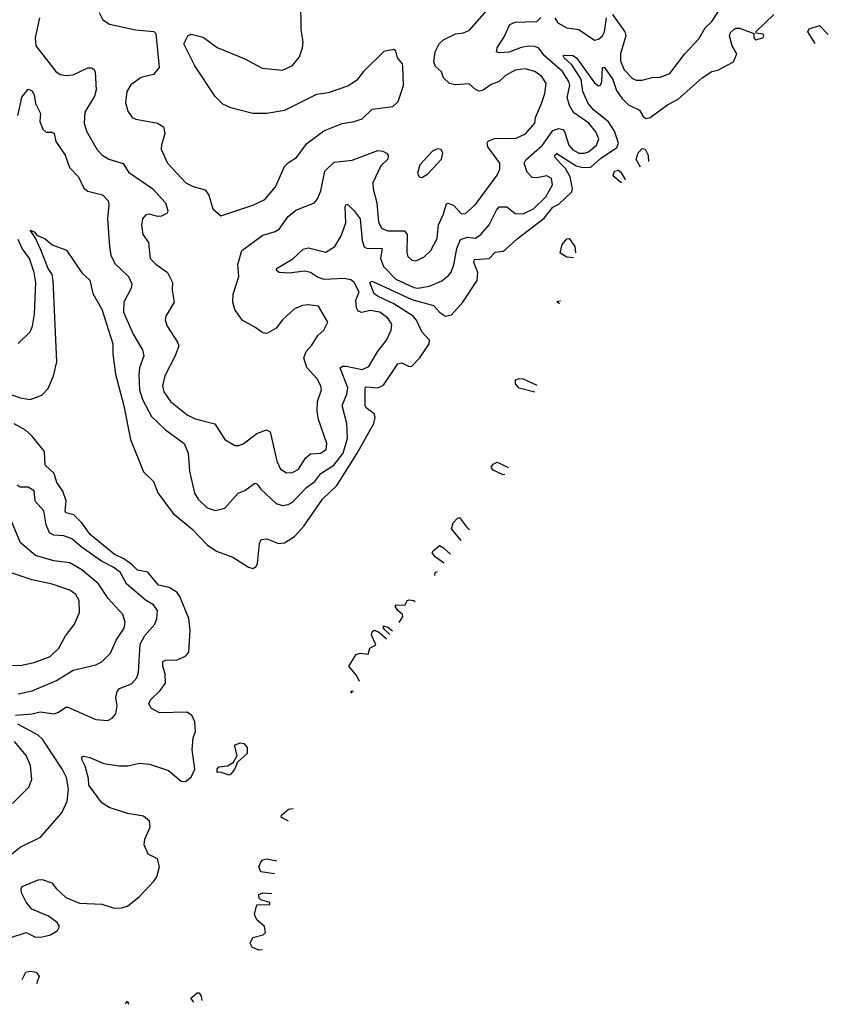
# Model space of a CAD drawing. Extents: x 1771496 to 1971148, y 471553 to 643630.
# Tile 629 of 656: x 1894222 to 1898291, y 628843 to 633796. Entities that reach past the tile are written whole.
import ezdxf

# ---------------------------------------------------------------- set-up
doc = ezdxf.new("R2010")
doc.units = 0

msp = doc.modelspace()

# ---------------------------------------------------------------- linework, layer by layer
at = {"layer": '0CON10XD'}
for points in [[(1894321.2, 633805), (1894300.5, 633705), (1894303.5, 633665), (1894404.4, 633535), (1894425, 633521.1), (1894455, 633515.6), (1894491.1, 633518.9), (1894565, 633554.4), (1894585, 633554), (1894596.2, 633545), (1894602.5, 633532.5), (1894607.1, 633442.9), (1894598.4, 633411.6), (1894549.3, 633330.7), (1894547.3, 633275), (1894557.8, 633235), (1894610.6, 633145), (1894635, 633115.7), (1894671.2, 633095), (1894743.4, 633073.4), (1894769.1, 633029.1), (1894892.3, 632945), (1894955.7, 632875), (1894966.9, 632836.9), (1894965, 632823.8), (1894935, 632808), (1894915, 632806), (1894875, 632818), (1894855, 632813.8), (1894840.8, 632795), (1894834.5, 632765), (1894842.5, 632715), (1894870, 632675), (1894878, 632595), (1894906.6, 632566.6), (1894966, 632525), (1894991.1, 632475), (1894990, 632435), (1894998.6, 632375), (1894957.5, 632305), (1894954.2, 632285), (1894964.2, 632255), (1895015.7, 632175), (1895022.2, 632155), (1895004.6, 632105), (1894952, 632005), (1894941.4, 631955), (1894946.6, 631925), (1894980.4, 631875), (1895065, 631809.2), (1895105, 631789.2), (1895203.8, 631763.8), (1895254.6, 631684.6), (1895305, 631654.4), (1895325, 631654.5), (1895346.5, 631663.5), (1895416, 631715), (1895463.9, 631733.9), (1895483, 631723), (1895515.5, 631575), (1895534.7, 631534.7), (1895565, 631517.3), (1895595, 631518.8), (1895625, 631534.6), (1895659.7, 631590.3), (1895685, 631613.3), (1895735, 631615.8), (1895764.2, 631635), (1895768.1, 631665), (1895726.2, 631785), (1895719.2, 631825), (1895721.5, 631875), (1895740, 631935), (1895737.8, 631955), (1895719.8, 631989.8), (1895666.3, 632046.3), (1895652.7, 632095), (1895662.9, 632127.1), (1895691.4, 632158.6), (1895722.6, 632207.4), (1895752.5, 632235), (1895773.3, 632275), (1895726.2, 632355), (1895675, 632362.5), (1895645, 632358), (1895605, 632341.2), (1895545, 632285.8), (1895512.5, 632245), (1895465, 632218.1), (1895445, 632221.4), (1895405, 632250), (1895341.4, 632285), (1895305, 632338.8), (1895295.4, 632375), (1895296.2, 632415), (1895324.6, 632505), (1895319.4, 632565), (1895340, 632635), (1895445, 632711.8), (1895508.4, 632731.6), (1895527, 632743), (1895573.3, 632806.7), (1895611.3, 632838.7), (1895705, 632875.8), (1895721.1, 632895), (1895737.1, 632935), (1895757.5, 633035), (1895805, 633079.3), (1895895, 633090.4), (1896025, 633138.5), (1896050, 633135), (1896067.5, 633125), (1896077.1, 633115), (1896074.4, 633095), (1896039.2, 633060.7), (1895999.6, 632975), (1896000, 632945), (1896019.2, 632875), (1896027.9, 632777.9), (1896045, 632746.2), (1896075, 632734.2), (1896157.8, 632735), (1896172, 632715), (1896169.6, 632625), (1896175, 632604.3), (1896195, 632586.7), (1896215, 632582.7), (1896255, 632602.5), (1896291.5, 632635), (1896322.7, 632695), (1896329.1, 632765), (1896353.8, 632815), (1896369.8, 632870.2), (1896375.8, 632874.2), (1896405, 632862.5), (1896445, 632820.4), (1896465, 632822.1), (1896515, 632866.2), (1896625.4, 633015), (1896638.2, 633045), (1896638.2, 633075), (1896577.2, 633157.2), (1896573.8, 633175), (1896579.5, 633185), (1896611.5, 633198.5), (1896719.6, 633200.4), (1896767.8, 633222.2), (1896814.6, 633275), (1896818, 633305), (1896847.1, 633375), (1896864.5, 633425), (1896870.9, 633475), (1896850.2, 633510.2), (1896815, 633536.2), (1896765, 633548.8), (1896715, 633542.9), (1896666.5, 633515), (1896635, 633484.6), (1896595, 633470.4), (1896555, 633441.5), (1896535, 633436.4), (1896515, 633444.4), (1896483.6, 633473.6), (1896415, 633468.9), (1896385, 633476), (1896355, 633504.3), (1896344.6, 633534.6), (1896315, 633560), (1896306.2, 633585), (1896312.5, 633635), (1896333.1, 633675), (1896355, 633695.5), (1896415, 633724.4), (1896455, 633730.6), (1896485, 633744.3), (1896598.5, 633871.5)], [(1894622.7, 633832.7), (1894641.2, 633795), (1894674.5, 633774.5), (1894805, 633745.7), (1894897.5, 633737.5), (1894907.5, 633727.5), (1894924.2, 633555), (1894895, 633520), (1894833.3, 633505), (1894781.3, 633468.7), (1894761.4, 633435), (1894755, 633380), (1894766.4, 633336.4), (1894788.8, 633305), (1894806.7, 633296.7), (1894915, 633275.6), (1894945, 633256.7), (1894952.3, 633222.3), (1894935, 633167.5), (1894934.5, 633145), (1894965.6, 633075), (1895058.1, 632975), (1895095, 632956.4), (1895155, 632940), (1895173.6, 632913.6), (1895193.8, 632845), (1895235, 632810), (1895395, 632862.9), (1895455, 632892.1), (1895509.3, 632955), (1895555, 633057.5), (1895575, 633077.5), (1895615, 633102.5), (1895666.3, 633173.7), (1895753.1, 633236.9), (1895845, 633274.4), (1895905, 633284.4), (1895945, 633297.1), (1895995, 633346), (1896100.5, 633359.5), (1896126.2, 633385), (1896154, 633465), (1896150.5, 633560.5), (1896148, 633575), (1896124, 633605), (1896115, 633637.5), (1896105, 633646.2), (1896055, 633636), (1895951.4, 633535), (1895918, 633492), (1895876.3, 633463.7), (1895775, 633428.1), (1895715, 633419.5), (1895555, 633340), (1895465, 633323.6), (1895394.6, 633324.6), (1895285, 633352.2), (1895245, 633371.5), (1895205, 633410), (1895103.4, 633563.4), (1895047.5, 633675), (1895067.5, 633715), (1895085, 633723.3), (1895145, 633708), (1895215, 633656), (1895355, 633599.4), (1895442, 633552), (1895545, 633541.9), (1895595, 633565.8), (1895630.7, 633609.3), (1895645.4, 633654.6), (1895648.2, 633685), (1895637.8, 633745), (1895636.7, 633895)], [(1894175, 631912.9), (1894224.3, 631894.3), (1894275, 631886), (1894332.7, 631907.3), (1894365, 631941.2), (1894392.7, 632005), (1894408.7, 632075), (1894390.9, 632485), (1894385.6, 632515), (1894364.6, 632544.6), (1894329.2, 632639.3), (1894300.7, 632700.7), (1894275, 632737.5), (1894295, 632730), (1894310.5, 632710.5), (1894348, 632695), (1894385, 632663.8), (1894456.8, 632636.8), (1894535, 632523.3), (1894575.7, 632485.7), (1894589.5, 632419.5), (1894635, 632340), (1894690, 632165), (1894690, 632115), (1894703.6, 632013.6), (1894745.4, 631854.6), (1894778.9, 631685), (1894845, 631522), (1894895, 631473.8), (1894917.1, 631417.1), (1894995, 631312.9), (1895088.9, 631235), (1895165, 631154.4), (1895212.4, 631122.4), (1895295, 631091.9), (1895373, 631043), (1895395, 631036), (1895411.2, 631045), (1895418.6, 631061.4), (1895428.9, 631161.1), (1895437.9, 631182.1), (1895465, 631184.5), (1895525, 631160.8), (1895555, 631164.5), (1895605, 631196.5), (1895652.2, 631247.8), (1895745, 631383.6), (1895817.3, 631452.7), (1895917.8, 631612.2), (1896004.7, 631765), (1896010.8, 631795), (1896005, 631814.3), (1895965, 631844.6), (1895960.8, 631855), (1895960, 631945), (1895965, 631949.1), (1896025, 631945.2), (1896052.4, 631957.6), (1896125, 632065.5), (1896145, 632070), (1896182.3, 632052.3), (1896195, 632052.7), (1896235, 632095.5), (1896282.1, 632165), (1896284.7, 632185), (1896245.6, 632225.6), (1896218.4, 632285), (1896201.3, 632305), (1896105, 632366.3), (1896026.4, 632403.6), (1896005, 632418.1), (1895983.4, 632475), (1895995, 632480.9), (1896195, 632389.1), (1896305, 632359.1), (1896335, 632324.3), (1896365, 632304.8), (1896395, 632311.2), (1896452.6, 632375), (1896523.5, 632485), (1896528.3, 632525), (1896507.5, 632575), (1896510.6, 632589.4), (1896584.7, 632595.3), (1896615, 632626.7), (1896655, 632632.3), (1896665, 632638.9), (1896725.9, 632694.1), (1896861.6, 632798.4), (1896905, 632853.1), (1896935, 632869.1), (1896999.7, 632930.3), (1897004.6, 632945), (1896992, 633005), (1896968, 633048), (1896943.6, 633073.6), (1896914.6, 633105), (1896914.6, 633115), (1896925, 633122.5), (1897022, 633062), (1897055, 633052.4), (1897095.8, 633054.3), (1897145, 633097.6), (1897226.7, 633153.3), (1897234.7, 633175), (1897214.4, 633235), (1897185, 633281.8), (1897110.7, 633340.7), (1897082.5, 633375), (1897056.3, 633435), (1897047, 633497), (1896999.7, 633569.7), (1896961.5, 633605), (1896956.7, 633615), (1896961.7, 633618.3), (1897005, 633616.6), (1897024.6, 633605), (1897115, 633478.8), (1897135, 633463.2), (1897145, 633467.5), (1897152.1, 633485), (1897154, 633555), (1897165, 633555.7), (1897206.7, 633495), (1897225, 633439.6), (1897251.4, 633401.4), (1897285, 633367.6), (1897341.3, 633341.3), (1897360, 633310), (1897375, 633298.5), (1897395, 633303.8), (1897481.4, 633368.6), (1897535, 633396.9), (1897656.1, 633503.9), (1897705, 633535.3), (1897735, 633542.9), (1897814.1, 633585), (1897830.2, 633625), (1897807.6, 633665), (1897794.1, 633715.9), (1897798.9, 633731.1), (1897815, 633747.1), (1897826.5, 633753.5), (1897845, 633752.9), (1897916.7, 633726.7), (1897916.9, 633705), (1897925, 633694.6), (1897960.8, 633705), (1897966.7, 633715), (1897964, 633724), (1897928.3, 633728.3), (1897926.7, 633735), (1898017.4, 633822.6)], [(1897205, 633822.5), (1897267.4, 633735), (1897271.7, 633715), (1897262.2, 633682.2), (1897244.8, 633625), (1897245, 633588.8), (1897264.4, 633544.4), (1897305, 633500.4), (1897325, 633492.1), (1897355, 633491.8), (1897405, 633505.6), (1897445, 633508), (1897494, 633526), (1897567.3, 633622.7), (1897639.2, 633700.8), (1897672.2, 633755), (1897705, 633786.7), (1897736.7, 633835)], [(1894840, 632135), (1894847.5, 632105), (1894825.4, 632045), (1894821.1, 632008.9), (1894824.8, 631935), (1894839.7, 631885), (1894885, 631799.5), (1894955, 631733.6), (1895050.5, 631665), (1895069.6, 631615), (1895077.1, 631525), (1895101.5, 631415), (1895120.5, 631385), (1895165, 631340.5), (1895205, 631327.8), (1895255, 631339.4), (1895322, 631415), (1895355, 631428.6), (1895405, 631465.7), (1895415, 631462), (1895435.5, 631435), (1895512.6, 631362.6), (1895545, 631353.1), (1895573.1, 631356.9), (1895595, 631368.9), (1895665, 631443.3), (1895707, 631473), (1895737.1, 631512.9), (1895803, 631555), (1895850.2, 631615), (1895870.8, 631690.8), (1895868.8, 631765), (1895844.7, 631855), (1895867.5, 631912.5), (1895872.8, 631945), (1895834.7, 632045.3), (1895846.5, 632053.5), (1895865, 632053.2), (1895945, 632037.4), (1895978.8, 632051.2), (1896022, 632125), (1896067.7, 632185), (1896092.1, 632235), (1896094.6, 632265), (1896075.4, 632295), (1896034.3, 632325), (1895985, 632333.1), (1895943.2, 632323.2), (1895925, 632330.9), (1895917, 632347), (1895914, 632385), (1895930, 632425), (1895905, 632474.6), (1895888.2, 632488.2), (1895855, 632495.1), (1895755, 632489.3), (1895720.7, 632500.7), (1895684.8, 632524.8), (1895655, 632531), (1895578, 632522), (1895527.5, 632525), (1895513.9, 632533.9), (1895513.8, 632545), (1895596.9, 632593.1), (1895648.8, 632641.2), (1895675, 632649.1), (1895762.6, 632627.4), (1895807.8, 632655), (1895840.2, 632709.8), (1895862.8, 632775), (1895859.5, 632855), (1895865, 632868), (1895875, 632865.8), (1895905, 632835.5), (1895934.7, 632795), (1895944.7, 632685), (1895955, 632654.2), (1895967.3, 632647.3), (1896046.9, 632645), (1896038.1, 632595), (1896052.1, 632555), (1896115, 632491.7), (1896205, 632449.2), (1896225, 632446.6), (1896285, 632456.5), (1896346.6, 632483.4), (1896380.5, 632509.5), (1896393.2, 632526.8), (1896406.3, 632563.7), (1896422.6, 632645), (1896440.7, 632690.7), (1896475, 632701.6), (1896515, 632697.8), (1896543.1, 632715), (1896584.7, 632765), (1896621.1, 632838.9), (1896635, 632855.4), (1896673.8, 632855), (1896715, 632820.9), (1896755, 632819.7), (1896807.6, 632845), (1896868.9, 632905), (1896903.8, 632965), (1896898.1, 632998.1), (1896875, 633010.7), (1896825, 633000), (1896801.7, 633001.7), (1896775, 633030), (1896760.8, 633075), (1896768.5, 633091.5), (1896852.2, 633165), (1896905, 633238.8), (1896935, 633249.6), (1896954.7, 633244.7), (1896963.3, 633233.3), (1896985.3, 633165), (1897005, 633141.8), (1897035, 633125.6), (1897065, 633124.5), (1897085, 633131.5), (1897124.8, 633165), (1897136.3, 633196.3), (1897122, 633232), (1897086.5, 633275), (1897009.1, 633329.1), (1896989.4, 633365), (1896976.6, 633405), (1896990.6, 633465), (1896985.2, 633485), (1896953.5, 633535), (1896863.7, 633613.7), (1896835, 633653.6), (1896815, 633661.9), (1896783.1, 633663.1), (1896745, 633655.8), (1896685, 633633), (1896635, 633630), (1896620.8, 633635), (1896624.5, 633655), (1896660.2, 633709.8), (1896688, 633772), (1896715.8, 633784.2), (1896825, 633786.9), (1896845, 633807.8)], [(1896915.2, 633805), (1896930, 633780), (1896975, 633754.7), (1897035, 633746.2), (1897115, 633693.1), (1897135, 633697.5), (1897155.4, 633715), (1897165.3, 633735), (1897174.8, 633805.2)], [(1898224.3, 633677.1), (1898188.1, 633735), (1898195, 633750.2), (1898246.9, 633766.9), (1898291.1, 633722.1)], [(1894212.4, 633315), (1894226.2, 633373.8), (1894232.6, 633407.4), (1894264, 633446), (1894285, 633438.6), (1894295, 633416.7), (1894301.2, 633375), (1894326, 633325), (1894324.2, 633284.2), (1894338, 633245), (1894355, 633230), (1894385, 633230.8), (1894395, 633223.6), (1894403.6, 633183.6), (1894451.5, 633115), (1894472.4, 633052.4), (1894518.5, 633005), (1894545, 632948.6), (1894565, 632933.3), (1894639.2, 632915), (1894667.3, 632885), (1894670.8, 632865), (1894664.6, 632794.6), (1894673.2, 632655), (1894681.3, 632611.3), (1894700.1, 632570.1), (1894769.1, 632505), (1894786.9, 632466.9), (1894782.7, 632445), (1894746.7, 632375), (1894744, 632325), (1894792.8, 632215), (1894840, 632135)], [(1896245, 633002), (1896275, 633020), (1896343.8, 633095), (1896351.2, 633125), (1896343.6, 633143.6), (1896325, 633146.2), (1896298.8, 633135), (1896235, 633066), (1896224.2, 633024.2), (1896232.5, 633005), (1896245, 633002)], [(1897346.8, 633054.2), (1897323.6, 633093.6), (1897335, 633126.7), (1897355, 633148.9), (1897369.2, 633145), (1897384.2, 633115), (1897386.4, 633083.2)], [(1897252.4, 632975.9), (1897245, 632978.6), (1897212.9, 633005), (1897208.9, 633015), (1897215.6, 633035), (1897235, 633040), (1897245, 633030.6), (1897267.8, 632995), (1897268.6, 632990.8)], [(1894215, 632167.1), (1894275, 632225.8), (1894285.8, 632254.3), (1894295.8, 632315), (1894303.4, 632475), (1894294.6, 632524.6), (1894271.5, 632595), (1894234.5, 632645), (1894215, 632691.2)], [(1897008.6, 632598.3), (1896975, 632602.2), (1896941.6, 632621.6), (1896951.1, 632665), (1896975, 632694), (1896986.7, 632695), (1897015.8, 632655.8), (1897018.5, 632623.5)], [(1896939.1, 632366.7), (1896927.5, 632375), (1896930, 632380), (1896941.7, 632381.7), (1896943, 632380.5)], [(1896813.6, 631922.2), (1896735, 631943.6), (1896716.6, 631965), (1896717.3, 631985), (1896735, 631991.9), (1896755, 631989.1), (1896824, 631958.5)], [(1894172.4, 629177.6), (1894255, 629204.5), (1894301.8, 629181.8), (1894336.7, 629183.3), (1894376.5, 629193.5), (1894412.9, 629215), (1894422.9, 629235), (1894410, 629255), (1894366.5, 629286.5), (1894282.5, 629322.5), (1894255, 629356.7), (1894230.8, 629405), (1894228.8, 629425), (1894235, 629436.2), (1894315, 629470), (1894335, 629471.2), (1894383.3, 629455), (1894406, 629426), (1894455, 629381.5), (1894522.7, 629352.7), (1894635, 629346.9), (1894697.5, 629327.5), (1894735, 629328.2), (1894765, 629337.3), (1894825.5, 629385), (1894899.5, 629465), (1894911.8, 629485), (1894925.6, 629535.6), (1894916, 629575), (1894869.1, 629599.1), (1894848.1, 629645), (1894851.5, 629675), (1894878.8, 629735), (1894875.5, 629765), (1894845, 629789.3), (1894765, 629803.4), (1894672.7, 629832.7), (1894635, 629856.5), (1894569.2, 629945), (1894568.8, 629978.8), (1894551.1, 630041.1), (1894534.4, 630075), (1894535, 630087.5), (1894545, 630091.2), (1894575, 630084.3), (1894645, 630054.2), (1894723, 630043), (1894767, 630043), (1894825, 630055.7), (1894875, 630051.9), (1894971.2, 630018.8), (1895035, 629966.2), (1895055.9, 629964.1), (1895084.2, 629985.8), (1895104.2, 630025.8), (1895089.5, 630125), (1895095.3, 630184.7), (1895107.1, 630215), (1895102.7, 630265), (1895089.5, 630295), (1895065, 630312.7), (1894925, 630310), (1894885, 630331.9), (1894871.2, 630355), (1894880.5, 630375), (1894928.7, 630421.3), (1894955, 630458.8), (1894954.7, 630505.3), (1894942.4, 630545), (1894942.8, 630567.2), (1894955, 630574.5), (1895015, 630576.7), (1895056.1, 630593.9), (1895073.3, 630615), (1895079.6, 630725), (1895073.2, 630785), (1895028.5, 630895), (1895013.7, 630915), (1894975, 630939.8), (1894921.2, 630951.2), (1894866.8, 631016.8), (1894815, 631026.8), (1894786.6, 631055), (1894746.5, 631085), (1894697.8, 631107.8), (1894576.1, 631206.1), (1894535.6, 631265), (1894495, 631305.8), (1894454.6, 631315), (1894450.3, 631325), (1894456.1, 631376.1), (1894439.7, 631425), (1894408.5, 631468.5), (1894395, 631513.3), (1894350.8, 631555), (1894346.2, 631625), (1894283, 631703), (1894250.8, 631730.8), (1894195, 631762.8)], [(1896663.7, 631507.8), (1896655, 631506.9), (1896605, 631530.7), (1896594.3, 631545), (1896605, 631560.7), (1896625, 631570.6), (1896681.5, 631544.1)], [(1894201.3, 630298.7), (1894285.2, 630304.8), (1894325, 630315.3), (1894395, 630305.3), (1894417.4, 630312.6), (1894455, 630337.8), (1894465, 630337.8), (1894605, 630275.6), (1894665, 630271.1), (1894687, 630283), (1894705.5, 630305), (1894712.7, 630345), (1894706.1, 630386.1), (1894712.2, 630417.8), (1894725, 630431.5), (1894785, 630455.6), (1894811.5, 630485), (1894820.4, 630515), (1894828, 630655), (1894851.3, 630698.7), (1894901.5, 630755), (1894912.7, 630785), (1894915.5, 630825), (1894895, 630853.1), (1894855, 630876.4), (1894759, 630959), (1894727.1, 631017.1), (1894692.8, 631042.8), (1894633.4, 631073.4), (1894530.8, 631145), (1894485, 631184.6), (1894445, 631200), (1894393.8, 631203.8), (1894372.3, 631215), (1894354.6, 631255), (1894344.4, 631325), (1894300.8, 631375), (1894295, 631427.1), (1894265, 631445.4), (1894225, 631445.5), (1894210, 631455)], [(1894215, 630405.3), (1894285, 630419.7), (1894407.2, 630472.8), (1894492, 630525), (1894605, 630550.4), (1894635, 630566.2), (1894679.4, 630610.6), (1894707.5, 630675), (1894747.8, 630735), (1894753.3, 630765), (1894740.8, 630805), (1894667.7, 630885), (1894619, 630959), (1894535, 631028.8), (1894475, 631063.4), (1894394.2, 631074.2), (1894301.7, 631101.7), (1894225.5, 631165), (1894163.9, 631313.9)], [(1896444.4, 631177.1), (1896395.7, 631235), (1896402.9, 631265), (1896425, 631288.6), (1896435, 631292.5), (1896470, 631245), (1896485.8, 631230.9)], [(1896356.7, 631062), (1896312, 631095), (1896297.1, 631115), (1896302.5, 631125), (1896335, 631151.2), (1896355, 631138.8), (1896390.7, 631107.3)], [(1894085, 630552.7), (1894225, 630547.1), (1894295, 630563.3), (1894375, 630592.3), (1894419.5, 630635), (1894452.2, 630697.8), (1894497.9, 630755), (1894522.7, 630815), (1894520.9, 630875), (1894505, 630905.6), (1894475, 630926.2), (1894385, 630956.7), (1894285, 630978.2), (1894185, 631012.5)], [(1896310.6, 631000.8), (1896313.3, 631015), (1896325, 631020)], [(1896131.8, 630764.6), (1896150, 630795), (1896148.8, 630805), (1896125, 630824), (1896111.2, 630845), (1896116.7, 630853.3), (1896159.5, 630850.5), (1896172.5, 630875), (1896182.5, 630877.5), (1896205, 630874.4), (1896212.6, 630870.2)], [(1896085.2, 630703.8), (1896061.2, 630725), (1896053.3, 630735), (1896053.3, 630746.7), (1896075, 630740), (1896098.8, 630721.6)], [(1895932.5, 630467), (1895917.8, 630495), (1895879.1, 630545), (1895915, 630603.5), (1895935, 630610), (1895975.7, 630604.3), (1895984.3, 630635.7), (1896015, 630652.5), (1895992.6, 630702.6), (1895995, 630716.9), (1896005.7, 630725.7), (1896027.1, 630717.1), (1896068.5, 630681.8)], [(1895895, 630408.3), (1895887.5, 630415), (1895895, 630420), (1895901.8, 630418.9)], [(1894165, 629587.5), (1894225, 629633.1), (1894327.5, 629685), (1894433.4, 629806.6), (1894460.9, 629865), (1894467.9, 629925), (1894458, 629985), (1894438.2, 630025), (1894336.6, 630176.6), (1894315, 630197.3), (1894213.3, 630253.3)], [(1894186.6, 629853.4), (1894268.1, 629935), (1894283.3, 629975), (1894277.1, 630045), (1894254.5, 630095), (1894195.4, 630165)], [(1895273.9, 629996.1), (1895235, 630012), (1895215, 630010), (1895215, 630026.7), (1895225, 630038), (1895267.3, 630042.7), (1895298.3, 630061.7), (1895316.2, 630095), (1895303, 630147), (1895330.7, 630159.3), (1895350, 630155), (1895366.2, 630135), (1895366.9, 630105), (1895318.8, 630061.2), (1895305, 630027.5), (1895285, 630000.8), (1895273.9, 629996.1)], [(1895575.2, 629763.9), (1895547.7, 629777.7), (1895537.5, 629785), (1895540, 629795), (1895575, 629825.8), (1895598.3, 629828.3)], [(1895504.8, 629499), (1895435, 629510), (1895426.1, 629535), (1895435, 629557.8), (1895445, 629570), (1895465, 629575.4), (1895516.2, 629565.1)], [(1895443.4, 629117.3), (1895425, 629115.8), (1895391.6, 629131.6), (1895381.8, 629151.8), (1895395, 629179.3), (1895446.7, 629193.3), (1895459.2, 629205), (1895454.2, 629235), (1895415, 629269.1), (1895403.6, 629295), (1895415, 629343.3), (1895480, 629345), (1895480, 629355), (1895435, 629369.4), (1895427.1, 629377.1), (1895425, 629395.6), (1895445, 629404.5), (1895491.5, 629400.1)], [(1894234.5, 628967.5), (1894253.5, 629005), (1894275, 629009.8), (1894305, 629006), (1894320, 628985), (1894309.1, 628950.9), (1894307, 628947)], [(1894754.8, 628846.6), (1894765, 628860), (1894770, 628843.5)], [(1895099.2, 628854.6), (1895082.5, 628875), (1895115, 628900.5), (1895125, 628901.1), (1895135.5, 628885), (1895139.1, 628863)]]:
    msp.add_lwpolyline(points, dxfattribs=at)

doc.saveas('drawing.dxf')
